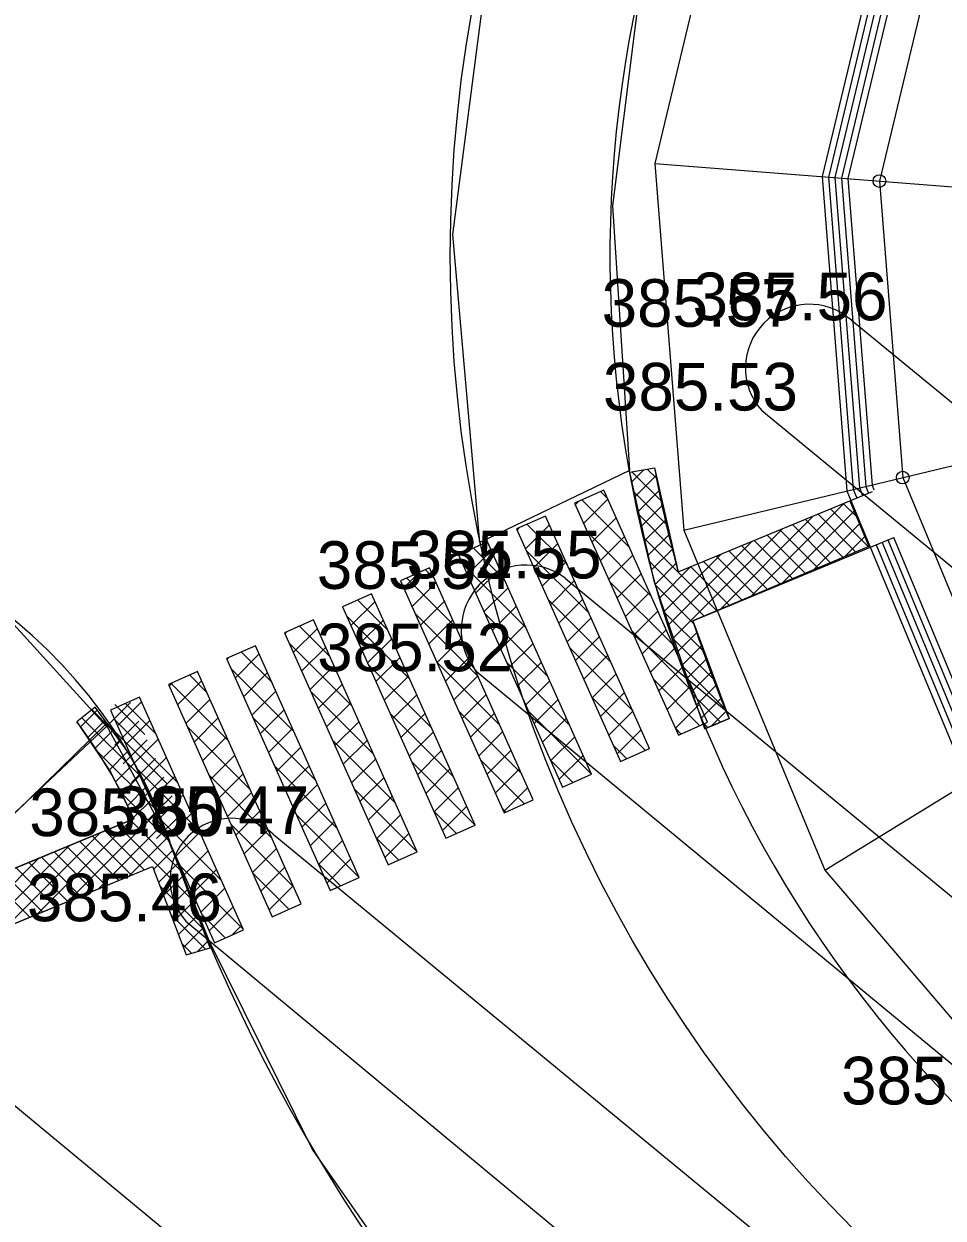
# Model space of a CAD drawing. Extents: x -438233 to -437334, y -1133133 to -1132623.
# Drawn here: x -437522.01 to -437507.55, y -1132707.74 to -1132688.95 of the extents above; entities that cross this region are included whole.
import ezdxf

# ---------------------------------------------------------------- set-up
doc = ezdxf.new("R2010")
doc.units = 0
for name, color, linetype in [('OSY', 7, 'Continuous'), ('SILNA 1', 7, 'Continuous'), ('Vrstva 1', 7, 'Continuous'), ('Vrstva 10', 7, 'Continuous'), ('Vrstva 15', 7, 'Continuous'), ('Vrstva 3', 7, 'Continuous'), ('Vrstva 50', 7, 'Continuous')]:
    doc.layers.add(name, color=color, linetype=linetype)

msp = doc.modelspace()

# ---------------------------------------------------------------- linework, layer by layer
at = {"layer": 'OSY'}
for p, q in [((-437512.086, -1132691.148), (-437501.119, -1132692.008)), ((-437511.63, -1132696.918), (-437500.935, -1132694.348)), ((-437509.414, -1132702.265), (-437500.036, -1132696.515))]:
    msp.add_line(p, q, dxfattribs=at)
for points in [[(-437497.966, -1132674.607), (-437503.313, -1132676.823), (-437507.713, -1132680.584), (-437510.736, -1132685.52), (-437512.086, -1132691.148), (-437511.63, -1132696.918), (-437509.414, -1132702.265), (-437505.653, -1132706.665), (-437500.718, -1132709.688), (-437495.089, -1132711.038), (-437489.319, -1132710.582), (-437483.972, -1132708.366), (-437479.572, -1132704.606), (-437476.549, -1132699.67), (-437475.199, -1132694.041), (-437475.655, -1132688.271), (-437477.871, -1132682.924), (-437481.631, -1132678.524), (-437486.567, -1132675.501), (-437492.196, -1132674.151)], [(-437497.138, -1132678.053), (-437501.46, -1132679.844), (-437505.018, -1132682.884), (-437507.462, -1132686.875), (-437508.553, -1132691.425), (-437508.185, -1132696.09), (-437506.393, -1132700.413), (-437503.353, -1132703.97), (-437499.362, -1132706.414), (-437494.812, -1132707.505), (-437490.147, -1132707.137), (-437485.824, -1132705.345), (-437482.267, -1132702.305), (-437479.823, -1132698.315), (-437478.732, -1132693.764), (-437479.1, -1132689.099), (-437480.892, -1132684.777), (-437483.932, -1132681.219), (-437487.922, -1132678.775), (-437492.473, -1132677.684)]]:
    msp.add_lwpolyline(points, close=True, dxfattribs=at)
at = {"layer": 'SILNA 1'}
for centre in [(-437508.553, -1132691.425), (-437508.185, -1132696.09)]:
    msp.add_circle(centre, 0.1, dxfattribs=at)
at = {"layer": 'Vrstva 1'}
for p, q in [((-437508.993, -1132693.615), (-437508.993, -1132693.615)), ((-437510.423, -1132693.718), (-437510.423, -1132693.718)), ((-437510.402, -1132695.035), (-437510.402, -1132695.035)), ((-437513.492, -1132697.677), (-437513.492, -1132697.677)), ((-437514.904, -1132697.842), (-437514.904, -1132697.842)), ((-437514.898, -1132699.137), (-437514.898, -1132699.137)), ((-437519.427, -1132701.732), (-437519.427, -1132701.732)), ((-437518.092, -1132701.7), (-437518.092, -1132701.7)), ((-437519.465, -1132703.071), (-437519.465, -1132703.071))]:
    msp.add_line(p, q, dxfattribs=at)
for points in [[(-437513.348, -1132696.491), (-437511.714, -1132700.145), (-437511.258, -1132699.941), (-437512.891, -1132696.287)], [(-437514.261, -1132696.899), (-437512.625, -1132700.558), (-437512.168, -1132700.354), (-437513.804, -1132696.695)], [(-437515.173, -1132697.307), (-437513.541, -1132700.959), (-437513.085, -1132700.755), (-437514.717, -1132697.103)], [(-437516.086, -1132697.715), (-437514.455, -1132701.365), (-437513.998, -1132701.161), (-437515.63, -1132697.511)], [(-437516.999, -1132698.123), (-437515.372, -1132701.764), (-437514.915, -1132701.56), (-437516.543, -1132697.919)], [(-437517.912, -1132698.531), (-437516.279, -1132702.185), (-437515.823, -1132701.981), (-437517.456, -1132698.327)], [(-437518.825, -1132698.939), (-437517.194, -1132702.588), (-437516.738, -1132702.384), (-437518.369, -1132698.735)], [(-437519.738, -1132699.348), (-437518.104, -1132703.003), (-437517.648, -1132702.799), (-437519.282, -1132699.144)], [(-437520.651, -1132699.751), (-437519.016, -1132703.408), (-437518.559, -1132703.204), (-437520.194, -1132699.547)]]:
    msp.add_lwpolyline(points, close=True, dxfattribs=at)
msp.add_circle((-437493.643, -1132692.599), 21.662, dxfattribs=at)
for centre, radius, start, end in [((-437493.642, -1132692.595), 19.15, 161.159, 229.4804), ((-437527.245, -1132704.51), 8, 19.6307, 94.4905), ((-437493.643, -1132692.599), 27.66, 199.5045, 254.3601)]:
    msp.add_arc(centre, radius, start, end, dxfattribs=at)
at = {"layer": 'Vrstva 10'}
for points in [[(-437508.993, -1132693.615), (-437492.614, -1132707.039)], [(-437510.402, -1132695.035), (-437493.81, -1132708.688)], [(-437513.492, -1132697.677), (-437497.122, -1132711.163)], [(-437514.898, -1132699.137), (-437498.426, -1132712.742)], [(-437518.092, -1132701.7), (-437501.743, -1132715.177)], [(-437519.465, -1132703.071), (-437503.013, -1132716.74)], [(-437522.607, -1132705.602), (-437506.271, -1132719.141)]]:
    msp.add_lwpolyline(points, dxfattribs=at)
for centre, radius, start, end in [((-437509.658, -1132694.365), 1.002, 48.429, 222.0165), ((-437514.113, -1132698.486), 1.02, 52.4791, 219.6798), ((-437518.742, -1132702.422), 0.971, 47.9569, 221.9595)]:
    msp.add_arc(centre, radius, start, end, dxfattribs=at)
at = {"layer": 'Vrstva 15'}
for p, q in [((-437512.48, -1132696.007), (-437512.092, -1132695.937)), ((-437512.447, -1132696.156), (-437512.257, -1132695.967)), ((-437512.446, -1132696.001), (-437511.968, -1132696.479)), ((-437512.395, -1132696.388), (-437512.064, -1132696.057)), ((-437512.206, -1132695.958), (-437512.052, -1132696.112)), ((-437512.41, -1132696.319), (-437511.885, -1132696.845)), ((-437512.344, -1132696.619), (-437512.012, -1132696.287)), ((-437511.719, -1132697.574), (-437508.662, -1132696.307)), ((-437510.571, -1132697.958), (-437509.105, -1132696.491)), ((-437509.121, -1132696.498), (-437508.913, -1132696.705)), ((-437512.33, -1132696.683), (-437511.801, -1132697.211)), ((-437512.292, -1132696.85), (-437511.959, -1132696.517)), ((-437511.06, -1132698.164), (-437509.588, -1132696.691)), ((-437510.083, -1132697.752), (-437508.949, -1132696.618)), ((-437509.521, -1132696.663), (-437508.922, -1132697.263)), ((-437509.321, -1132696.581), (-437508.723, -1132697.179)), ((-437512.241, -1132697.082), (-437511.907, -1132696.748)), ((-437509.921, -1132696.829), (-437509.32, -1132697.43)), ((-437509.721, -1132696.746), (-437509.121, -1132697.346)), ((-437509.594, -1132697.546), (-437508.866, -1132696.818)), ((-437512.249, -1132697.047), (-437511.11, -1132698.185)), ((-437512.189, -1132697.313), (-437511.855, -1132696.978)), ((-437511.791, -1132698.612), (-437510.07, -1132696.891)), ((-437511.489, -1132698.344), (-437508.327, -1132697.034)), ((-437510.321, -1132696.995), (-437509.717, -1132697.598)), ((-437510.121, -1132696.912), (-437509.518, -1132697.514)), ((-437509.105, -1132697.34), (-437508.783, -1132697.018)), ((-437512.138, -1132697.544), (-437511.802, -1132697.209)), ((-437511.864, -1132698.402), (-437510.553, -1132697.091)), ((-437510.921, -1132697.243), (-437510.314, -1132697.85)), ((-437510.721, -1132697.16), (-437510.115, -1132697.766)), ((-437510.521, -1132697.078), (-437509.916, -1132697.682)), ((-437512.168, -1132697.411), (-437511.309, -1132698.269)), ((-437512.081, -1132697.771), (-437511.75, -1132697.439)), ((-437511.936, -1132698.191), (-437511.036, -1132697.291)), ((-437511.321, -1132697.409), (-437510.712, -1132698.017)), ((-437511.121, -1132697.326), (-437510.513, -1132697.933)), ((-437512.009, -1132697.981), (-437511.519, -1132697.491)), ((-437511.521, -1132697.492), (-437510.911, -1132698.101)), ((-437512.076, -1132697.785), (-437511.472, -1132698.389)), ((-437511.927, -1132698.216), (-437511.305, -1132698.839)), ((-437511.719, -1132698.822), (-437511.422, -1132698.525)), ((-437511.779, -1132698.648), (-437511.138, -1132699.288)), ((-437511.646, -1132699.033), (-437511.345, -1132698.731)), ((-437511.574, -1132699.243), (-437511.268, -1132698.938)), ((-437511.63, -1132699.08), (-437510.971, -1132699.738)), ((-437511.501, -1132699.453), (-437511.192, -1132699.144)), ((-437511.481, -1132699.511), (-437511.055, -1132699.938)), ((-437511.429, -1132699.664), (-437511.115, -1132699.35)), ((-437511.356, -1132699.874), (-437511.039, -1132699.557)), ((-437520.89, -1132699.704), (-437521.178, -1132699.932)), ((-437521.124, -1132700.014), (-437520.858, -1132699.748)), ((-437521.099, -1132699.87), (-437520.169, -1132700.8)), ((-437520.941, -1132699.745), (-437520.639, -1132700.047)), ((-437511.299, -1132700.041), (-437510.919, -1132699.88)), ((-437511.197, -1132699.998), (-437510.962, -1132699.763)), ((-437521.011, -1132700.184), (-437520.738, -1132699.912)), ((-437520.897, -1132700.354), (-437520.619, -1132700.075)), ((-437511.332, -1132699.943), (-437511.254, -1132700.022)), ((-437520.784, -1132700.523), (-437520.499, -1132700.238)), ((-437520.896, -1132700.356), (-437519.916, -1132701.336)), ((-437520.671, -1132700.693), (-437520.38, -1132700.402)), ((-437520.573, -1132700.878), (-437520.274, -1132700.579)), ((-437520.479, -1132701.067), (-437520.183, -1132700.771)), ((-437520.385, -1132701.256), (-437520.092, -1132700.962)), ((-437520.49, -1132701.045), (-437519.736, -1132701.799)), ((-437520.292, -1132701.445), (-437520.001, -1132701.154)), ((-437521.323, -1132702.759), (-437519.911, -1132701.348)), ((-437523.747, -1132702.898), (-437520.283, -1132701.462)), ((-437521.806, -1132702.96), (-437520.327, -1132701.481)), ((-437520.84, -1132702.559), (-437519.832, -1132701.551)), ((-437520.534, -1132701.566), (-437519.377, -1132702.723)), ((-437520.334, -1132701.483), (-437519.557, -1132702.261)), ((-437522.289, -1132703.16), (-437520.81, -1132701.681)), ((-437520.934, -1132701.732), (-437520.322, -1132702.344)), ((-437520.734, -1132701.649), (-437520.122, -1132702.261)), ((-437520.357, -1132702.359), (-437519.753, -1132701.755)), ((-437522.772, -1132703.36), (-437521.293, -1132701.881)), ((-437521.334, -1132701.898), (-437520.722, -1132702.51)), ((-437521.134, -1132701.815), (-437520.522, -1132702.427)), ((-437523.256, -1132703.56), (-437521.776, -1132702.081)), ((-437521.734, -1132702.064), (-437521.122, -1132702.676)), ((-437521.534, -1132701.981), (-437520.922, -1132702.593)), ((-437519.972, -1132702.257), (-437519.674, -1132701.959)), ((-437523.441, -1132703.637), (-437519.991, -1132702.207)), ((-437522.334, -1132702.312), (-437521.721, -1132702.925)), ((-437522.134, -1132702.229), (-437521.522, -1132702.842)), ((-437521.934, -1132702.147), (-437521.322, -1132702.759)), ((-437519.894, -1132702.461), (-437519.595, -1132702.162)), ((-437522.534, -1132702.395), (-437521.921, -1132703.007)), ((-437519.877, -1132702.507), (-437519.198, -1132703.186)), ((-437519.816, -1132702.666), (-437519.516, -1132702.366)), ((-437519.737, -1132702.871), (-437519.437, -1132702.57)), ((-437519.659, -1132703.075), (-437519.358, -1132702.774)), ((-437519.701, -1132702.965), (-437519.156, -1132703.51)), ((-437519.581, -1132703.28), (-437519.278, -1132702.977)), ((-437519.503, -1132703.484), (-437519.199, -1132703.181)), ((-437519.526, -1132703.423), (-437519.374, -1132703.575)), ((-437519.283, -1132703.547), (-437519.12, -1132703.385))]:
    msp.add_line(p, q, dxfattribs=at)
for points in [[(-437502.577, -1132679.625), (-437505.705, -1132682.298), (-437508.297, -1132686.529), (-437509.454, -1132691.355), (-437509.063, -1132696.301), (-437507.163, -1132700.885), (-437503.939, -1132704.658), (-437499.708, -1132707.249), (-437494.883, -1132708.406), (-437489.936, -1132708.016), (-437485.352, -1132706.115), (-437481.58, -1132702.892), (-437478.988, -1132698.66), (-437477.894, -1132694.099)], [(-437502.512, -1132679.701), (-437505.628, -1132682.363), (-437508.203, -1132686.568), (-437509.353, -1132691.362), (-437508.965, -1132696.278), (-437508.91, -1132696.41)], [(-437502.447, -1132679.777), (-437505.551, -1132682.429), (-437508.11, -1132686.607), (-437509.252, -1132691.37), (-437508.866, -1132696.254), (-437508.818, -1132696.371)], [(-437502.382, -1132679.853), (-437505.474, -1132682.495), (-437508.016, -1132686.645), (-437509.151, -1132691.378), (-437508.768, -1132696.23), (-437508.725, -1132696.333)], [(-437502.315, -1132679.927), (-437505.397, -1132682.561), (-437507.923, -1132686.684), (-437509.05, -1132691.386), (-437508.669, -1132696.207), (-437508.639, -1132696.281)], [(-437508.329, -1132697.028), (-437506.818, -1132700.673), (-437503.778, -1132704.23)], [(-437508.604, -1132697.149), (-437507.077, -1132700.832), (-437503.899, -1132704.551)], [(-437508.511, -1132697.11), (-437506.99, -1132700.779), (-437503.859, -1132704.444)], [(-437508.419, -1132697.072), (-437506.904, -1132700.726), (-437503.819, -1132704.337)], [(-437519.991, -1132702.207), (-437519.458, -1132703.6), (-437519.081, -1132703.487)]]:
    msp.add_lwpolyline(points, dxfattribs=at)
for points in [[(-437512.48, -1132696.007), (-437512.092, -1132695.937), (-437511.719, -1132697.574), (-437509.017, -1132696.455), (-437508.718, -1132697.177), (-437511.489, -1132698.344), (-437510.919, -1132699.88), (-437511.299, -1132700.041), (-437511.839, -1132698.474), (-437512.099, -1132697.719)], [(-437520.89, -1132699.704), (-437521.178, -1132699.932), (-437520.644, -1132700.733), (-437520.283, -1132701.462), (-437523.747, -1132702.898), (-437523.441, -1132703.637), (-437519.991, -1132702.207), (-437519.458, -1132703.6), (-437519.081, -1132703.487), (-437519.629, -1132702.075), (-437519.92, -1132701.324), (-437520.318, -1132700.485)]]:
    msp.add_lwpolyline(points, close=True, dxfattribs=at)
for centre, radius, start, end in [((-437493.642, -1132692.595), 18.75, 190.2676, 195.3995), ((-437493.642, -1132692.595), 18.75, 197.8573, 202.8651), ((-437527.245, -1132704.51), 7.6, 23.6394, 37.0333)]:
    msp.add_arc(centre, radius, start, end, dxfattribs=at)
at = {"layer": 'Vrstva 50'}
for p, q in [((-437512.941, -1132696.309), (-437512.833, -1132696.417)), ((-437513.336, -1132696.516), (-437513.281, -1132696.461)), ((-437513.234, -1132696.44), (-437512.49, -1132697.185)), ((-437513.205, -1132696.81), (-437512.827, -1132696.431)), ((-437514.252, -1132696.917), (-437514.213, -1132696.878)), ((-437514.121, -1132697.21), (-437513.743, -1132696.832)), ((-437514.096, -1132696.826), (-437513.462, -1132697.459)), ((-437513.074, -1132697.103), (-437512.696, -1132696.724)), ((-437513.137, -1132696.961), (-437512.147, -1132697.952)), ((-437512.943, -1132697.396), (-437512.565, -1132697.018)), ((-437515.036, -1132697.615), (-437514.657, -1132697.236)), ((-437514.94, -1132697.203), (-437514.456, -1132697.686)), ((-437514.11, -1132697.236), (-437513.12, -1132698.226)), ((-437513.99, -1132697.504), (-437513.612, -1132697.125)), ((-437515.167, -1132697.322), (-437515.135, -1132697.29)), ((-437513.859, -1132697.797), (-437513.481, -1132697.418)), ((-437512.812, -1132697.689), (-437512.433, -1132697.311)), ((-437516.036, -1132697.827), (-437515.793, -1132697.584)), ((-437515.696, -1132697.541), (-437515.553, -1132697.684)), ((-437515.104, -1132697.463), (-437514.113, -1132698.453)), ((-437514.905, -1132697.908), (-437514.526, -1132697.53)), ((-437512.681, -1132697.982), (-437512.302, -1132697.604)), ((-437515.989, -1132697.672), (-437515.21, -1132698.451)), ((-437515.905, -1132698.121), (-437515.527, -1132697.742)), ((-437513.728, -1132698.09), (-437513.35, -1132697.711)), ((-437512.794, -1132697.729), (-437511.804, -1132698.719)), ((-437514.774, -1132698.201), (-437514.395, -1132697.823)), ((-437513.767, -1132698.003), (-437512.777, -1132698.994)), ((-437513.597, -1132698.383), (-437513.219, -1132698.005)), ((-437512.55, -1132698.276), (-437512.171, -1132697.897)), ((-437516.998, -1132698.127), (-437516.99, -1132698.119)), ((-437516.867, -1132698.42), (-437516.488, -1132698.042)), ((-437516.761, -1132698.017), (-437516.287, -1132698.491)), ((-437515.774, -1132698.414), (-437515.396, -1132698.035)), ((-437514.643, -1132698.495), (-437514.264, -1132698.116)), ((-437512.419, -1132698.569), (-437512.04, -1132698.19)), ((-437516.935, -1132698.268), (-437515.944, -1132699.259)), ((-437516.736, -1132698.713), (-437516.357, -1132698.335)), ((-437515.857, -1132698.228), (-437514.867, -1132699.219)), ((-437515.643, -1132698.707), (-437515.265, -1132698.329)), ((-437514.761, -1132698.23), (-437513.771, -1132699.22)), ((-437513.466, -1132698.676), (-437513.088, -1132698.298)), ((-437517.905, -1132698.548), (-437517.869, -1132698.512)), ((-437517.774, -1132698.841), (-437517.395, -1132698.463)), ((-437517.679, -1132698.427), (-437517.194, -1132698.913)), ((-437514.512, -1132698.788), (-437514.133, -1132698.409)), ((-437512.451, -1132698.496), (-437511.461, -1132699.486)), ((-437512.288, -1132698.862), (-437511.909, -1132698.484)), ((-437517.842, -1132698.689), (-437516.851, -1132699.68)), ((-437517.643, -1132699.135), (-437517.264, -1132698.756)), ((-437516.605, -1132699.007), (-437516.226, -1132698.628)), ((-437515.512, -1132699), (-437515.134, -1132698.622)), ((-437514.381, -1132699.081), (-437514.002, -1132698.702)), ((-437513.335, -1132698.97), (-437512.957, -1132698.591)), ((-437518.82, -1132698.951), (-437518.795, -1132698.926)), ((-437518.689, -1132699.244), (-437518.31, -1132698.866)), ((-437518.59, -1132698.835), (-437518.109, -1132699.316)), ((-437516.474, -1132699.3), (-437516.095, -1132698.921)), ((-437515.381, -1132699.293), (-437515.002, -1132698.915)), ((-437513.424, -1132698.77), (-437512.434, -1132699.761)), ((-437513.204, -1132699.263), (-437512.825, -1132698.884)), ((-437512.157, -1132699.155), (-437511.778, -1132698.777)), ((-437518.757, -1132699.092), (-437517.767, -1132700.083)), ((-437517.512, -1132699.428), (-437517.133, -1132699.049)), ((-437516.592, -1132699.035), (-437515.601, -1132700.026)), ((-437515.514, -1132698.995), (-437514.524, -1132699.986)), ((-437514.418, -1132698.997), (-437513.428, -1132699.988)), ((-437514.25, -1132699.374), (-437513.871, -1132698.996)), ((-437512.026, -1132699.449), (-437511.647, -1132699.07)), ((-437519.727, -1132699.372), (-437519.674, -1132699.319)), ((-437519.596, -1132699.665), (-437519.218, -1132699.287)), ((-437519.404, -1132699.198), (-437519.139, -1132699.464)), ((-437518.558, -1132699.538), (-437518.179, -1132699.159)), ((-437516.342, -1132699.593), (-437515.964, -1132699.214)), ((-437515.25, -1132699.587), (-437514.871, -1132699.208)), ((-437514.118, -1132699.667), (-437513.74, -1132699.289)), ((-437513.073, -1132699.556), (-437512.694, -1132699.178)), ((-437512.109, -1132699.263), (-437511.377, -1132699.994)), ((-437519.697, -1132699.329), (-437518.796, -1132700.231)), ((-437518.427, -1132699.831), (-437518.048, -1132699.452)), ((-437517.499, -1132699.457), (-437516.508, -1132700.447)), ((-437517.381, -1132699.721), (-437517.002, -1132699.342)), ((-437516.211, -1132699.886), (-437515.833, -1132699.508)), ((-437515.119, -1132699.88), (-437514.74, -1132699.501)), ((-437512.942, -1132699.849), (-437512.563, -1132699.471)), ((-437511.895, -1132699.742), (-437511.516, -1132699.363)), ((-437520.711, -1132700.009), (-437520.333, -1132699.631)), ((-437520.584, -1132699.658), (-437520.108, -1132700.133)), ((-437520.541, -1132699.996), (-437520.163, -1132699.618)), ((-437520.414, -1132699.645), (-437519.938, -1132700.12)), ((-437519.465, -1132699.959), (-437519.087, -1132699.58)), ((-437517.25, -1132700.014), (-437516.871, -1132699.636)), ((-437513.987, -1132699.961), (-437513.609, -1132699.582)), ((-437513.081, -1132699.538), (-437512.235, -1132700.384)), ((-437511.763, -1132700.035), (-437511.385, -1132699.656)), ((-437519.334, -1132700.252), (-437518.955, -1132699.873)), ((-437518.414, -1132699.86), (-437517.424, -1132700.85)), ((-437518.296, -1132700.124), (-437517.917, -1132699.745)), ((-437516.249, -1132699.803), (-437515.258, -1132700.793)), ((-437516.08, -1132700.179), (-437515.702, -1132699.801)), ((-437515.171, -1132699.763), (-437514.181, -1132700.753)), ((-437514.988, -1132700.173), (-437514.609, -1132699.795)), ((-437514.075, -1132699.764), (-437513.085, -1132700.755)), ((-437513.856, -1132700.254), (-437513.478, -1132699.875)), ((-437512.811, -1132700.142), (-437512.432, -1132699.764)), ((-437520.755, -1132699.91), (-437519.765, -1132700.901)), ((-437520.585, -1132699.897), (-437519.595, -1132700.888)), ((-437520.58, -1132700.302), (-437520.202, -1132699.924)), ((-437520.41, -1132700.289), (-437520.032, -1132699.911)), ((-437519.443, -1132700.008), (-437518.453, -1132700.998)), ((-437518.165, -1132700.417), (-437517.786, -1132700.039)), ((-437517.118, -1132700.307), (-437516.74, -1132699.929)), ((-437512.68, -1132700.436), (-437512.301, -1132700.057)), ((-437511.766, -1132700.03), (-437511.67, -1132700.126)), ((-437520.449, -1132700.595), (-437520.071, -1132700.217)), ((-437520.279, -1132700.582), (-437519.9, -1132700.204)), ((-437519.203, -1132700.545), (-437518.824, -1132700.167)), ((-437517.156, -1132700.224), (-437516.165, -1132701.214)), ((-437516.987, -1132700.601), (-437516.609, -1132700.222)), ((-437515.949, -1132700.473), (-437515.571, -1132700.094)), ((-437514.857, -1132700.466), (-437514.478, -1132700.088)), ((-437513.725, -1132700.547), (-437513.347, -1132700.168)), ((-437518.034, -1132700.71), (-437517.655, -1132700.332)), ((-437515.818, -1132700.766), (-437515.44, -1132700.387)), ((-437514.726, -1132700.759), (-437514.347, -1132700.381)), ((-437512.738, -1132700.305), (-437512.528, -1132700.515)), ((-437512.178, -1132700.354), (-437512.17, -1132700.346)), ((-437512.178, -1132700.358), (-437512.17, -1132700.35)), ((-437520.318, -1132700.889), (-437519.94, -1132700.51)), ((-437520.148, -1132700.876), (-437519.769, -1132700.497)), ((-437519.072, -1132700.838), (-437518.693, -1132700.46)), ((-437518.071, -1132700.627), (-437517.081, -1132701.617)), ((-437517.903, -1132701.004), (-437517.524, -1132700.625)), ((-437516.856, -1132700.894), (-437516.478, -1132700.515)), ((-437515.906, -1132700.57), (-437514.915, -1132701.56)), ((-437514.828, -1132700.53), (-437514.136, -1132701.222)), ((-437513.732, -1132700.532), (-437513.378, -1132700.886)), ((-437513.594, -1132700.84), (-437513.216, -1132700.462)), ((-437520.242, -1132700.664), (-437519.252, -1132701.655)), ((-437520.187, -1132701.182), (-437519.809, -1132700.803)), ((-437520.017, -1132701.169), (-437519.638, -1132700.79)), ((-437519.1, -1132700.775), (-437518.11, -1132701.765)), ((-437518.941, -1132701.131), (-437518.562, -1132700.753)), ((-437516.725, -1132701.187), (-437516.347, -1132700.808)), ((-437515.687, -1132701.059), (-437515.309, -1132700.68)), ((-437514.595, -1132701.053), (-437514.216, -1132700.674)), ((-437517.772, -1132701.297), (-437517.393, -1132700.918)), ((-437516.813, -1132700.991), (-437515.823, -1132701.981)), ((-437515.556, -1132701.352), (-437515.178, -1132700.974)), ((-437514.464, -1132701.346), (-437514.085, -1132700.967)), ((-437520.056, -1132701.475), (-437519.678, -1132701.097)), ((-437519.886, -1132701.462), (-437519.507, -1132701.084)), ((-437518.81, -1132701.425), (-437518.431, -1132701.046)), ((-437516.594, -1132701.48), (-437516.216, -1132701.102)), ((-437519.925, -1132701.768), (-437519.546, -1132701.39)), ((-437519.755, -1132701.755), (-437519.376, -1132701.377)), ((-437518.679, -1132701.718), (-437518.3, -1132701.339)), ((-437517.641, -1132701.59), (-437517.262, -1132701.211)), ((-437515.563, -1132701.337), (-437515.209, -1132701.691)), ((-437515.425, -1132701.645), (-437515.047, -1132701.267)), ((-437514.485, -1132701.297), (-437514.429, -1132701.354)), ((-437519.899, -1132701.432), (-437518.909, -1132702.422)), ((-437518.757, -1132701.542), (-437517.767, -1132702.533)), ((-437517.728, -1132701.394), (-437516.738, -1132702.384)), ((-437517.509, -1132701.883), (-437517.131, -1132701.505)), ((-437516.463, -1132701.773), (-437516.085, -1132701.395)), ((-437519.624, -1132702.048), (-437519.245, -1132701.67)), ((-437518.548, -1132702.011), (-437518.169, -1132701.633)), ((-437516.47, -1132701.758), (-437516.116, -1132702.112)), ((-437516.332, -1132702.067), (-437515.954, -1132701.688)), ((-437518.417, -1132702.304), (-437518.038, -1132701.926)), ((-437517.378, -1132702.176), (-437517, -1132701.798)), ((-437519.493, -1132702.342), (-437519.114, -1132701.963)), ((-437517.247, -1132702.47), (-437516.869, -1132702.091)), ((-437519.556, -1132702.199), (-437518.566, -1132703.189)), ((-437519.362, -1132702.635), (-437518.983, -1132702.256)), ((-437518.414, -1132702.31), (-437517.839, -1132702.884)), ((-437518.286, -1132702.597), (-437517.907, -1132702.219)), ((-437517.385, -1132702.161), (-437517.031, -1132702.515)), ((-437518.154, -1132702.891), (-437517.776, -1132702.512)), ((-437519.23, -1132702.928), (-437518.852, -1132702.55)), ((-437519.099, -1132703.221), (-437518.721, -1132702.843)), ((-437519.213, -1132702.966), (-437518.847, -1132703.333)), ((-437518.738, -1132703.284), (-437518.59, -1132703.136))]:
    msp.add_line(p, q, dxfattribs=at)
msp.add_lwpolyline([(-437497.797, -1132673.915), (-437498.193, -1132671.434), (-437500.712, -1132672.139), (-437504.995, -1132674.234), (-437507.779, -1132676.347), (-437509.626, -1132678.036), (-437512.022, -1132681.209), (-437513.43, -1132683.898), (-437514.604, -1132687.135), (-437515.272, -1132692.267), (-437514.846, -1132697.114), (-437512.479, -1132695.972), (-437512.748, -1132691.817), (-437512.318, -1132688.396), (-437511.695, -1132686.483), (-437503.652, -1132676.27), (-437501.719, -1132675.16), (-437499.577, -1132674.332)], close=True, dxfattribs=at)
for points in [[(-437522.331, -1132698.223), (-437520.711, -1132700.009), (-437528.907, -1132707.709)], [(-437529.859, -1132708.904), (-437520.722, -1132699.97), (-437519.715, -1132701.834), (-437519.097, -1132703.383), (-437517.471, -1132706.667), (-437515.153, -1132709.99), (-437513.447, -1132711.919), (-437511.802, -1132713.477), (-437510.244, -1132714.722), (-437507.961, -1132716.271), (-437505.064, -1132717.815)]]:
    msp.add_lwpolyline(points, dxfattribs=at)

# ---------------------------------------------------------------- texts
at = {"layer": 'Vrstva 3'}
for s, p in [('385.56 ', (-437511.493, -1132693.615)), ('385.57 ', (-437512.923, -1132693.718)), ('385.53 ', (-437512.902, -1132695.035)), ('385.55 ', (-437515.992, -1132697.677)), ('385.54 ', (-437517.404, -1132697.842)), ('385.52 ', (-437517.398, -1132699.137)), ('385.50 ', (-437521.927, -1132701.732)), ('385.47 ', (-437520.592, -1132701.7)), ('385.46 ', (-437521.965, -1132703.071)), ('385.26 ', (-437509.156, -1132705.953))]:
    msp.add_text(s, height=0.75, dxfattribs=at).set_placement(p)

doc.saveas('drawing.dxf')
